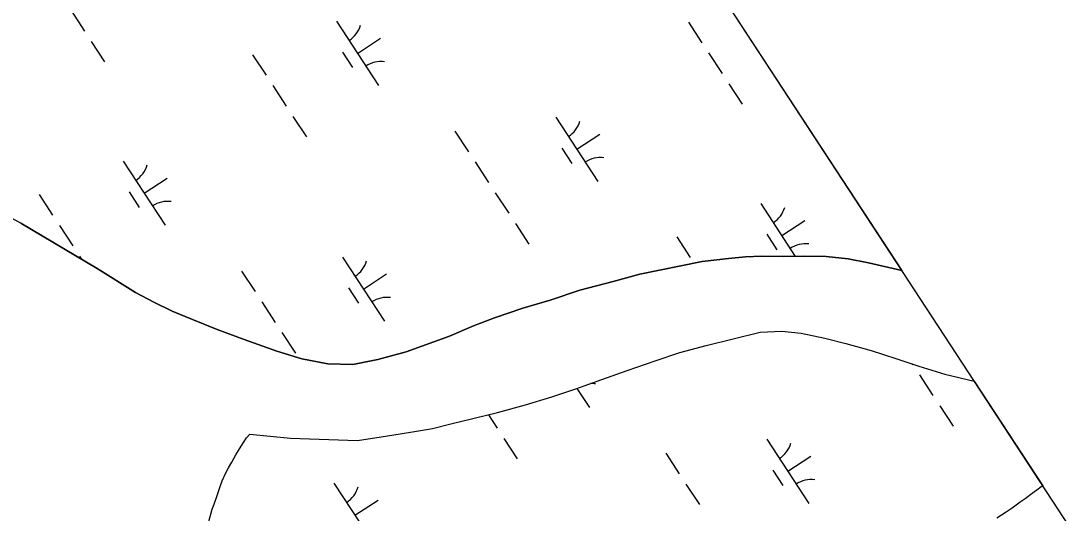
# Model space of a CAD drawing. Extents: x 3945642 to 3966284, y 206476 to 228921.
# Drawn here: x 3962666 to 3963346, y 216017 to 216338 of the extents above; entities that cross this region are included whole.
import ezdxf

# ---------------------------------------------------------------- set-up
doc = ezdxf.new("R2010")
doc.units = 0
for name, color, linetype in [('V-GRID-FRAM', 7, 'Continuous'), ('V-TOPO-SHOR', 7, 'Continuous'), ('V-WETL-SWMP', 7, 'Continuous')]:
    doc.layers.add(name, color=color, linetype=linetype)

msp = doc.modelspace()

# ---------------------------------------------------------------- linework, layer by layer
at = {"layer": 'V-GRID-FRAM'}
msp.add_lwpolyline([(3956474.97, 226502.08), (3964764.16, 213848.98), (3957669.11, 209282.64), (3949512.02, 222000.49), (3956474.97, 226502.08)], dxfattribs=at)
at = {"layer": 'V-TOPO-SHOR'}
for points in [[(3962665.82, 216206.13), (3962628.66, 216225.93), (3962595.09, 216247.97), (3962574.2, 216266.08), (3962558.97, 216285), (3962553.28, 216293.31), (3962546.93, 216303.24), (3962541.71, 216312.12), (3962535.84, 216322.41), (3962531.09, 216331.29), (3962525.89, 216342.71)], [(3962665.82, 216206.13), (3962715.54, 216176.43), (3962740.51, 216160.8), (3962752.61, 216154.5), (3962764.49, 216148.74), (3962777.71, 216143.32), (3962793.83, 216136.76), (3962811.38, 216130.31), (3962832.72, 216122.61), (3962849.06, 216117.73), (3962865.98, 216114.28), (3962882.35, 216113.97), (3962898.51, 216117.21), (3962917.03, 216122.11), (3962945.38, 216132.41), (3962960.9, 216139.23), (3962974.63, 216144.27), (3962993.16, 216150.73), (3963010.89, 216155.86), (3963030.42, 216162.32), (3963052.06, 216168.09), (3963069.47, 216172.89), (3963110.06, 216181.11), (3963127.33, 216183.12), (3963138.36, 216184.17), (3963148.95, 216184.55), (3963163.31, 216184.36), (3963176.34, 216184.5), (3963190.93, 216184.42), (3963205.4, 216182.77), (3963218.64, 216180.24), (3963240.22, 216175.21), (3963240.22, 216175.21)], [(3962994.95, 216087.56), (3963012.14, 216092.8), (3963027.65, 216098.06), (3963044.61, 216104.08), (3963061.13, 216110.11), (3963080.22, 216116.57), (3963095.62, 216121.82), (3963112.68, 216126.4), (3963148.04, 216134.99), (3963161.97, 216135.68), (3963174.77, 216134.38), (3963190, 216131.17), (3963203.91, 216127.64), (3963220.36, 216122.98), (3963236.37, 216117.87), (3963251.38, 216112.88), (3963268.38, 216107.65), (3963287.44, 216103.13)], [(3962815.08, 216068.58), (3962841.69, 216065.86), (3962885.34, 216064.48), (3962900.72, 216066.84), (3962913.21, 216068.66), (3962922.46, 216070.17), (3962934.17, 216072.21), (3962946.32, 216075.15), (3962976.55, 216082.54), (3962994.95, 216087.56)], [(3962786.33, 215981.54), (3962786.14, 215987.69), (3962786.63, 215993.61), (3962786.68, 216000.89), (3962787.15, 216004.31), (3962787.85, 216007.49), (3962788.57, 216012.5), (3962790.66, 216019.54), (3962791.82, 216022.95), (3962793.9, 216028.63), (3962795.75, 216034.31), (3962797.14, 216038.17), (3962799.45, 216043.4), (3962801.29, 216046.57), (3962803.36, 216050.2), (3962805.9, 216054.97), (3962808.42, 216059.05), (3962810.95, 216063.14), (3962813.02, 216066.09), (3962815.08, 216068.58)], [(3963332.21, 216034.79), (3963331.28, 216034.1), (3963328.31, 216032.06), (3963325.33, 216029.8), (3963320.76, 216026.42), (3963317.56, 216024.16), (3963312.3, 216020.32), (3963308.41, 216017.61), (3963302.24, 216013.78)]]:
    msp.add_lwpolyline(points, dxfattribs=at)
at = {"layer": 'V-WETL-SWMP'}
for p, q in [((3962761.08, 216906.6), (3963240.22, 216175.21)), ((3962698.54, 216344.63), (3962707.31, 216331.25)), ((3962871.62, 216337.68), (3962899.02, 216295.86)), ((3963101.19, 216337.09), (3963109.95, 216323.71)), ((3962711.69, 216324.56), (3962720.46, 216311.17)), ((3962885.32, 216316.77), (3962900.37, 216326.63)), ((3962816.92, 216315.85), (3962825.69, 216302.46)), ((3962875.57, 216317.56), (3962882.15, 216307.52)), ((3963114.34, 216317.02), (3963123.11, 216303.63)), ((3962830.08, 216295.77), (3962838.84, 216282.39)), ((3963127.49, 216296.94), (3963136.26, 216283.56)), ((3962843.23, 216275.69), (3962851.99, 216262.31)), ((3963014.69, 216275.14), (3963042.09, 216233.32)), ((3962948.9, 216266.02), (3962957.66, 216252.63)), ((3963028.39, 216254.23), (3963043.45, 216264.09)), ((3963018.65, 216255.02), (3963025.22, 216244.98)), ((3962732.48, 216246.53), (3962759.88, 216204.71)), ((3962962.05, 216245.94), (3962970.81, 216232.56)), ((3962746.18, 216225.62), (3962761.23, 216235.48)), ((3962736.43, 216226.41), (3962743.01, 216216.37)), ((3962975.2, 216225.87), (3962983.97, 216212.48)), ((3962677.78, 216224.69), (3962686.55, 216211.31)), ((3963148.27, 216218.92), (3963170.86, 216184.44)), ((3962715.54, 216176.43), (3962665.82, 216206.13)), ((3962690.94, 216204.62), (3962699.7, 216191.23)), ((3962988.35, 216205.79), (3962997.12, 216192.41)), ((3963161.97, 216198), (3963177.03, 216207.87)), ((3963152.23, 216198.79), (3963158.81, 216188.76)), ((3963093.58, 216197.08), (3963102.35, 216183.69)), ((3962704.09, 216184.54), (3962705.45, 216182.46)), ((3963138.36, 216184.17), (3963127.33, 216183.12)), ((3963148.95, 216184.55), (3963138.36, 216184.17)), ((3963163.31, 216184.36), (3963148.95, 216184.55)), ((3963176.34, 216184.5), (3963163.31, 216184.36)), ((3963190.93, 216184.42), (3963176.34, 216184.5)), ((3963205.4, 216182.77), (3963190.93, 216184.42)), ((3962875.55, 216183.99), (3962902.95, 216142.17)), ((3963110.06, 216181.11), (3963069.47, 216172.89)), ((3963127.33, 216183.12), (3963110.06, 216181.11)), ((3963218.64, 216180.24), (3963205.4, 216182.77)), ((3963240.22, 216175.21), (3963218.64, 216180.24)), ((3962740.51, 216160.8), (3962715.54, 216176.43)), ((3962809.76, 216174.87), (3962818.52, 216161.48)), ((3962889.25, 216163.08), (3962904.31, 216172.94)), ((3963069.47, 216172.89), (3963052.06, 216168.09)), ((3963240.22, 216175.21), (3963240.22, 216175.21)), ((3962879.51, 216163.87), (3962886.08, 216153.83)), ((3963052.06, 216168.09), (3963030.42, 216162.31)), ((3962752.61, 216154.49), (3962740.51, 216160.8)), ((3963030.42, 216162.31), (3963010.89, 216155.86)), ((3962764.49, 216148.74), (3962752.61, 216154.49)), ((3962822.91, 216154.79), (3962831.68, 216141.41)), ((3962993.16, 216150.73), (3962974.63, 216144.27)), ((3963010.89, 216155.86), (3962993.16, 216150.73)), ((3962777.71, 216143.32), (3962764.49, 216148.74)), ((3962793.83, 216136.77), (3962777.71, 216143.32)), ((3962974.63, 216144.27), (3962960.9, 216139.23)), ((3962811.38, 216130.31), (3962793.83, 216136.77)), ((3962960.9, 216139.23), (3962945.38, 216132.41)), ((3962832.72, 216122.61), (3962811.38, 216130.31)), ((3962836.06, 216134.71), (3962844.83, 216121.33)), ((3962945.38, 216132.41), (3962917.03, 216122.11)), ((3963112.68, 216126.4), (3963148.04, 216134.99)), ((3963148.04, 216134.99), (3963161.97, 216135.68)), ((3963161.97, 216135.68), (3963174.77, 216134.38)), ((3963174.77, 216134.38), (3963190.01, 216131.17)), ((3963190.01, 216131.17), (3963203.91, 216127.64)), ((3963095.62, 216121.82), (3963112.68, 216126.4)), ((3963203.91, 216127.64), (3963220.36, 216122.97)), ((3963220.36, 216122.97), (3963236.37, 216117.87)), ((3962849.06, 216117.73), (3962832.72, 216122.61)), ((3962865.97, 216114.28), (3962849.06, 216117.73)), ((3962898.51, 216117.21), (3962882.34, 216113.96)), ((3962917.03, 216122.11), (3962898.51, 216117.21)), ((3963061.13, 216110.11), (3963080.22, 216116.57)), ((3963080.22, 216116.57), (3963095.62, 216121.82)), ((3963236.37, 216117.87), (3963251.38, 216112.88)), ((3962882.34, 216113.96), (3962865.97, 216114.28)), ((3963044.61, 216104.08), (3963061.13, 216110.11)), ((3963247.15, 216114.28), (3963247.47, 216113.79)), ((3963251.38, 216112.88), (3963268.38, 216107.65)), ((3963027.65, 216098.06), (3963044.61, 216104.08)), ((3963251.86, 216107.1), (3963260.63, 216093.71)), ((3963268.38, 216107.65), (3963287.44, 216103.13)), ((3963287.44, 216103.13), (3963332.21, 216034.79)), ((3963012.14, 216092.8), (3963027.65, 216098.06)), ((3963028.42, 216098.33), (3963036.54, 216085.94)), ((3962994.95, 216087.56), (3963012.14, 216092.8)), ((3962946.32, 216075.15), (3962976.55, 216082.54)), ((3962976.55, 216082.54), (3962994.95, 216087.56)), ((3963265.01, 216087.02), (3963273.78, 216073.64)), ((3962934.17, 216072.21), (3962946.32, 216075.15)), ((3962970.7, 216081.11), (3962976.36, 216072.47)), ((3962813.02, 216066.08), (3962815.08, 216068.58)), ((3962815.08, 216068.58), (3962841.69, 216065.86)), ((3962900.72, 216066.84), (3962913.21, 216068.66)), ((3962913.21, 216068.66), (3962922.46, 216070.17)), ((3962922.46, 216070.17), (3962934.17, 216072.21)), ((3962808.43, 216059.05), (3962810.95, 216063.14)), ((3962810.95, 216063.14), (3962813.02, 216066.08)), ((3962841.69, 216065.86), (3962885.34, 216064.49)), ((3962885.34, 216064.49), (3962900.72, 216066.84)), ((3962980.75, 216065.77), (3962989.52, 216052.39)), ((3963152.21, 216065.22), (3963179.61, 216023.4)), ((3962803.36, 216050.2), (3962805.9, 216054.97)), ((3962805.9, 216054.97), (3962808.43, 216059.05)), ((3963086.42, 216056.1), (3963095.18, 216042.71)), ((3962801.29, 216046.57), (3962803.36, 216050.2)), ((3963165.91, 216044.31), (3963180.97, 216054.17)), ((3962797.14, 216038.17), (3962799.45, 216043.4)), ((3962799.45, 216043.4), (3962801.29, 216046.57)), ((3963156.17, 216045.1), (3963162.74, 216035.06)), ((3962795.75, 216034.31), (3962797.14, 216038.17)), ((3962870, 216036.61), (3962897.4, 215994.79)), ((3963099.57, 216036.02), (3963108.34, 216022.64)), ((3963332.21, 216034.79), (3963331.28, 216034.1)), ((3962791.82, 216022.95), (3962793.9, 216028.63)), ((3962793.9, 216028.63), (3962795.75, 216034.31)), ((3963325.33, 216029.8), (3963320.76, 216026.42)), ((3963328.31, 216032.06), (3963325.33, 216029.8)), ((3963331.28, 216034.1), (3963328.31, 216032.06)), ((3962790.66, 216019.54), (3962791.82, 216022.95)), ((3962883.7, 216015.7), (3962898.75, 216025.56)), ((3963317.56, 216024.16), (3963312.3, 216020.32)), ((3963320.76, 216026.42), (3963317.56, 216024.16)), ((3962788.57, 216012.5), (3962790.66, 216019.54)), ((3963308.41, 216017.61), (3963302.24, 216013.77)), ((3963312.3, 216020.32), (3963308.41, 216017.61))]:
    msp.add_line(p, q, dxfattribs=at)
for centre, start, end in [((3962870.38, 216340.01), 302.45745, 344.00111), ((3962900.65, 216293.8), 82.45745, 124.00111), ((3963013.45, 216277.46), 302.45745, 344.00111), ((3963043.72, 216231.25), 82.45745, 124.00111), ((3962731.24, 216248.85), 302.45745, 344.00111), ((3962761.51, 216202.64), 82.45745, 124.00111), ((3963147.04, 216221.24), 302.45745, 344.00111), ((3963177.31, 216175.03), 82.45745, 124.00111), ((3962874.31, 216186.31), 302.45745, 344.00111), ((3962904.58, 216140.1), 82.45745, 124.00111), ((3963038.17, 216083.88), 82.45745, 92.87811), ((3963150.97, 216067.55), 302.45745, 344.00111), ((3963181.24, 216021.34), 82.45745, 124.00111), ((3962868.76, 216038.94), 302.45745, 344.00111)]:
    msp.add_arc(centre, 17.62, start, end, dxfattribs=at)

doc.saveas('drawing.dxf')
